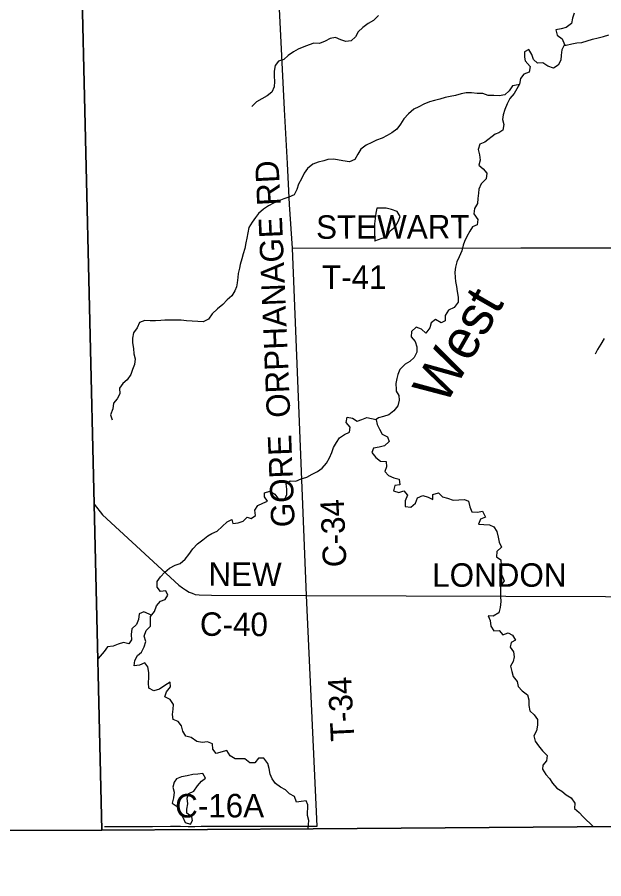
# Model space of a CAD drawing. Extents: x 1857828 to 2277390, y 930619 to 1324581.
# Drawn here: x 2012440 to 2019935, y 1116164 to 1127167 of the extents above; entities that cross this region are included whole.
import ezdxf

# ---------------------------------------------------------------- set-up
doc = ezdxf.new("R2010")
doc.units = 0
for name, color, linetype in [('GM_X_Adjacent_County', 7, 'Continuous'), ('GM_X_County', 7, 'Continuous'), ('GM_X_County_Road', 7, 'Continuous'), ('GM_X_County_Road_Text', 7, 'Continuous'), ('GM_X_Major_River', 7, 'Continuous'), ('GM_X_Major_River_Text', 7, 'Continuous'), ('GM_X_Minor_Lake', 7, 'Continuous'), ('GM_X_Minor_River', 7, 'Continuous'), ('GM_X_Township', 7, 'Continuous'), ('GM_X_Township_Road', 7, 'Continuous'), ('GM_X_Township_Road_Text', 7, 'Continuous')]:
    doc.layers.add(name, color=color, linetype=linetype)

msp = doc.modelspace()

# ---------------------------------------------------------------- linework, layer by layer
at = {"layer": 'GM_X_Adjacent_County'}
for points in [[(2012647, 1160718), (2012707, 1156038), (2012755, 1152350), (2012777, 1149904), (2012943, 1143096), (2013016, 1137995), (2013087, 1135030), (2013201, 1130286), (2013424, 1120950), (2013523, 1116786), (2010804, 1116774), (2007584, 1116766), (2002726, 1116787), (1997008, 1116752)], [(1997008, 1116752), (2002726, 1116787), (2007584, 1116766), (2010804, 1116774), (2013523, 1116786), (2016220, 1116802), (2020156, 1116833), (2021874, 1116815), (2022479, 1116818), (2023245, 1116823), (2024866, 1116799), (2027656, 1116790), (2029223, 1116749), (2030425, 1116718), (2031808, 1116643), (2035129, 1116512), (2037471, 1116420), (2040306, 1116370), (2045570, 1116279), (2050782, 1116223), (2056317, 1116164)]]:
    msp.add_lwpolyline(points, dxfattribs=at)
at = {"layer": 'GM_X_County'}
msp.add_lwpolyline([(2027656, 1116790), (2024866, 1116799), (2023245, 1116823), (2022479, 1116818), (2021874, 1116815), (2020156, 1116833), (2016220, 1116802), (2013523, 1116786), (2013424, 1120950), (2013201, 1130286), (2013087, 1135030), (2013016, 1137995), (2012943, 1143096), (2012777, 1149904), (2012755, 1152350), (2012707, 1156038), (2012647, 1160718)], dxfattribs=at)
at = {"layer": 'GM_X_County_Road'}
for points in [[(2016138, 1119781), (2015957, 1124216), (2015920, 1124776), (2015892, 1125298), (2015855, 1125987), (2015631, 1130537)], [(2013424, 1120950), (2013529, 1120813), (2014506, 1119913), (2014552, 1119881), (2014592, 1119852), (2014638, 1119824), (2014677, 1119810), (2014713, 1119796), (2014763, 1119788), (2014922, 1119787), (2016138, 1119781), (2022503, 1119760), (2028645, 1119685)], [(2013555, 1116830), (2013723, 1116832), (2013953, 1116833), (2014068, 1116833), (2014167, 1116833), (2014397, 1116834), (2014528, 1116834), (2014626, 1116833), (2014709, 1116833), (2014791, 1116834), (2014987, 1116834), (2015349, 1116836), (2015431, 1116837), (2015611, 1116837), (2015726, 1116837), (2015907, 1116837), (2015973, 1116837), (2016054, 1116837), (2016169, 1116836), (2016234, 1116836), (2016273, 1116837)]]:
    msp.add_lwpolyline(points, dxfattribs=at)
at = {"layer": 'GM_X_Major_River'}
for points in [[(2019558, 1127219), (2019536, 1127155), (2019522, 1127085), (2019456, 1127034), (2019391, 1127018), (2019321, 1127004), (2019339, 1126938), (2019405, 1126892), (2019434, 1126820), (2019397, 1126751), (2019391, 1126683), (2019387, 1126617), (2019351, 1126553), (2019291, 1126518), (2019222, 1126543), (2019158, 1126583), (2019086, 1126579), (2019036, 1126627), (2019017, 1126691), (2018975, 1126753), (2018921, 1126725), (2018921, 1126659), (2018931, 1126609), (2018993, 1126537), (2018981, 1126466), (2018913, 1126440), (2018871, 1126386), (2018857, 1126314), (2018824, 1126253), (2018788, 1126191), (2018736, 1126129), (2018700, 1126061), (2018672, 1125988), (2018651, 1125922), (2018639, 1125860), (2018658, 1125796), (2018647, 1125726), (2018595, 1125691), (2018545, 1125675), (2018416, 1125571), (2018352, 1125545), (2018330, 1125477), (2018348, 1125410), (2018356, 1125340), (2018338, 1125276), (2018392, 1125230)], [(2018392, 1125230), (2018440, 1125175), (2018430, 1125103), (2018370, 1125041), (2018340, 1124971), (2018334, 1124921), (2018324, 1124852), (2018322, 1124790), (2018283, 1124726), (2018275, 1124654), (2018326, 1124583), (2018318, 1124517), (2018259, 1124489), (2018223, 1124435), (2018187, 1124368), (2018155, 1124304), (2018137, 1124254), (2018123, 1124182), (2018088, 1124108), (2018056, 1124045), (2018040, 1123977), (2018030, 1123911), (2018034, 1123841), (2018042, 1123790), (2018054, 1123728), (2018060, 1123662), (2018076, 1123592), (2018076, 1123529), (2018024, 1123459), (2017952, 1123425), (2017909, 1123359), (2017909, 1123290), (2017855, 1123262), (2017783, 1123305), (2017731, 1123266), (2017710, 1123198), (2017662, 1123134), (2017606, 1123184), (2017538, 1123208), (2017479, 1123154), (2017475, 1123086), (2017525, 1123026), (2017548, 1122959), (2017548, 1122889), (2017513, 1122823), (2017455, 1122771), (2017395, 1122734), (2017328, 1122668), (2017304, 1122604), (2017292, 1122552), (2017278, 1122488), (2017284, 1122411), (2017284, 1122393), (2017318, 1122337), (2017320, 1122277), (2017302, 1122204), (2017252, 1122138), (2017188, 1122088), (2017119, 1122066), (2017057, 1122050)], [(2015640, 1120986), (2015601, 1121042), (2015601, 1121094), (2015668, 1121112), (2015732, 1121076), (2015780, 1121014), (2015853, 1121004), (2015887, 1121072), (2015887, 1121139), (2015875, 1121207), (2015927, 1121247), (2015998, 1121241), (2016070, 1121273), (2016140, 1121291), (2016207, 1121331), (2016275, 1121367), (2016337, 1121406), (2016390, 1121470), (2016432, 1121540), (2016462, 1121608), (2016482, 1121671), (2016518, 1121735), (2016560, 1121795), (2016623, 1121837), (2016685, 1121869), (2016693, 1121931), (2016645, 1121990), (2016655, 1122060), (2016723, 1122048), (2016784, 1122006), (2016844, 1122028), (2016908, 1122056), (2017025, 1122028)], [(2017057, 1122050), (2017025, 1122029)], [(2016157, 1116804), (2016164, 1116906), (2016150, 1116972), (2016154, 1117108), (2016132, 1117160), (2016067, 1117150), (2016007, 1117142), (2015981, 1117215), (2015921, 1117247), (2015866, 1117301), (2015802, 1117335), (2015742, 1117381), (2015697, 1117441), (2015671, 1117500), (2015661, 1117572), (2015641, 1117638), (2015589, 1117704), (2015521, 1117704), (2015476, 1117644), (2015412, 1117646), (2015350, 1117694), (2015285, 1117696), (2015223, 1117694), (2015161, 1117734), (2015117, 1117801), (2014984, 1117764), (2014938, 1117817), (2014936, 1117889), (2014871, 1117911), (2014803, 1117905), (2014735, 1117917), (2014662, 1117967), (2014594, 1117983), (2014554, 1118049), (2014540, 1118118), (2014495, 1118172), (2014431, 1118196), (2014425, 1118262), (2014431, 1118330), (2014437, 1118391), (2014393, 1118455), (2014327, 1118487), (2014349, 1118551), (2014399, 1118613), (2014393, 1118674), (2014325, 1118633), (2014258, 1118587), (2014186, 1118565), (2014122, 1118599), (2014116, 1118668), (2014120, 1118734), (2014120, 1118800), (2014110, 1118872), (2014069, 1118922), (2014003, 1118890), (2013933, 1118884), (2013943, 1118953), (2013975, 1119017), (2014027, 1119059), (2014061, 1119127), (2014082, 1119193), (2014061, 1119262), (2014086, 1119334), (2014144, 1119388), (2014142, 1119450), (2014142, 1119515), (2014192, 1119579), (2014220, 1119651), (2014269, 1119711), (2014331, 1119731), (2014365, 1119784), (2014337, 1119840), (2014269, 1119834), (2014226, 1119890), (2014226, 1119960), (2014269, 1120022), (2014325, 1120081), (2014385, 1120131), (2014456, 1120171), (2014524, 1120191), (2014588, 1120247), (2014634, 1120307), (2014683, 1120376), (2014745, 1120442), (2014811, 1120492), (2014876, 1120542), (2014926, 1120574), (2014994, 1120603), (2015059, 1120661), (2015121, 1120721), (2015183, 1120753), (2015197, 1120703), (2015262, 1120709), (2015328, 1120731), (2015380, 1120783), (2015431, 1120763), (2015483, 1120805), (2015477, 1120872), (2015515, 1120930), (2015577, 1120962), (2015640, 1120986)]]:
    msp.add_lwpolyline(points, dxfattribs=at)
at = {"layer": 'GM_X_Minor_Lake'}
for points in [[(2017035, 1124728), (2017023, 1124664), (2017013, 1124596), (2017007, 1124527), (2017007, 1124477), (2017005, 1124405), (2017008, 1124310)], [(2017035, 1124728), (2017023, 1124664), (2017013, 1124596), (2017007, 1124527), (2017007, 1124477), (2017005, 1124405), (2017008, 1124309)], [(2017008, 1124310), (2017104, 1124345), (2017168, 1124363), (2017206, 1124437), (2017270, 1124489), (2017309, 1124558), (2017331, 1124620), (2017294, 1124684), (2017224, 1124712), (2017156, 1124730), (2017087, 1124730), (2017035, 1124728)], [(2017008, 1124310), (2017104, 1124345), (2017168, 1124363), (2017206, 1124437), (2017270, 1124489), (2017309, 1124558), (2017331, 1124620), (2017294, 1124684), (2017224, 1124712), (2017156, 1124730), (2017087, 1124730), (2017035, 1124728)], [(2014679, 1116907), (2014673, 1116956), (2014609, 1117002), (2014607, 1117052), (2014619, 1117120), (2014611, 1117192), (2014631, 1117251), (2014697, 1117283), (2014743, 1117351), (2014795, 1117409), (2014846, 1117450), (2014813, 1117510), (2014749, 1117500), (2014685, 1117494), (2014612, 1117480), (2014540, 1117467), (2014476, 1117441)], [(2014680, 1116907), (2014673, 1116956), (2014609, 1117002), (2014607, 1117052), (2014619, 1117120), (2014611, 1117192), (2014631, 1117251), (2014697, 1117283), (2014743, 1117351), (2014795, 1117409), (2014846, 1117450), (2014813, 1117510), (2014749, 1117500), (2014685, 1117494), (2014612, 1117480), (2014540, 1117467), (2014476, 1117441)], [(2014476, 1117441), (2014444, 1117399), (2014430, 1117333), (2014444, 1117269), (2014436, 1117198), (2014418, 1117130), (2014482, 1117088), (2014510, 1117016), (2014558, 1116950), (2014585, 1116881), (2014655, 1116859), (2014679, 1116907)], [(2014476, 1117441), (2014444, 1117399), (2014430, 1117333), (2014444, 1117269), (2014436, 1117198), (2014418, 1117130), (2014482, 1117088), (2014510, 1117016), (2014558, 1116950), (2014585, 1116881), (2014655, 1116859), (2014680, 1116907)]]:
    msp.add_lwpolyline(points, dxfattribs=at)
at = {"layer": 'GM_X_Minor_River'}
for points in [[(2017056, 1127187), (2016993, 1127127), (2016925, 1127085), (2016857, 1127035), (2016797, 1126980), (2016764, 1126916), (2016708, 1126866), (2016640, 1126858), (2016573, 1126878), (2016505, 1126908), (2016437, 1126896), (2016374, 1126860), (2016302, 1126833), (2016232, 1126835), (2016171, 1126815), (2016103, 1126789), (2016031, 1126757), (2015970, 1126725), (2015904, 1126678), (2015846, 1126628), (2015778, 1126606), (2015735, 1126552), (2015725, 1126480), (2015725, 1126415), (2015729, 1126347), (2015725, 1126279), (2015693, 1126209), (2015635, 1126162), (2015565, 1126126), (2015498, 1126086), (2015436, 1126026)], [(2019430, 1126812), (2019452, 1126812), (2019525, 1126826), (2019589, 1126840), (2019655, 1126846), (2019792, 1126886), (2019864, 1126904), (2019933, 1126919), (2019999, 1126943)], [(2018853, 1126307), (2018841, 1126305), (2018769, 1126291), (2018725, 1126225), (2018669, 1126175), (2018596, 1126163), (2018528, 1126167), (2018456, 1126169), (2018389, 1126193), (2018317, 1126193), (2018244, 1126203), (2018176, 1126200), (2018112, 1126190), (2018041, 1126168), (2017973, 1126154), (2017909, 1126142), (2017840, 1126122), (2017772, 1126104), (2017706, 1126086), (2017637, 1126057), (2017573, 1126021), (2017509, 1125991), (2017440, 1125935), (2017382, 1125871), (2017338, 1125802), (2017292, 1125736), (2017225, 1125690), (2017165, 1125658), (2017101, 1125623), (2017031, 1125597), (2016970, 1125567), (2016898, 1125531), (2016832, 1125481), (2016793, 1125420), (2016753, 1125352), (2016684, 1125319)], [(2016685, 1125319), (2016600, 1125332), (2016532, 1125344), (2016482, 1125354), (2016409, 1125352), (2016359, 1125334), (2016287, 1125318), (2016219, 1125291), (2016150, 1125235), (2016108, 1125175), (2016072, 1125103), (2016034, 1125036), (2016012, 1124968), (2015980, 1124900), (2015911, 1124870), (2015847, 1124848), (2015781, 1124821), (2015716, 1124791), (2015652, 1124759), (2015588, 1124715), (2015525, 1124661), (2015483, 1124608), (2015441, 1124548), (2015401, 1124482), (2015385, 1124414), (2015373, 1124347), (2015359, 1124287), (2015347, 1124213), (2015329, 1124144), (2015309, 1124080), (2015290, 1124010), (2015280, 1123960), (2015264, 1123893), (2015258, 1123841), (2015250, 1123775), (2015240, 1123725), (2015222, 1123673), (2015184, 1123608), (2015122, 1123558), (2015066, 1123498), (2014997, 1123442), (2014929, 1123379), (2014885, 1123311), (2014818, 1123277), (2014746, 1123283), (2014674, 1123285), (2014605, 1123291), (2014535, 1123297), (2014326, 1123296), (2014274, 1123294), (2014205, 1123290), (2014139, 1123290), (2014069, 1123294), (2014002, 1123268), (2013974, 1123202), (2013924, 1123136), (2013912, 1123067), (2013914, 1123007), (2013926, 1122935), (2013928, 1122867), (2013946, 1122804), (2013940, 1122732), (2013914, 1122666), (2013892, 1122602)], [(2019939, 1123062), (2019895, 1122990), (2019856, 1122925), (2019826, 1122863)], [(2013892, 1122602), (2013844, 1122537), (2013790, 1122489), (2013745, 1122429), (2013753, 1122357), (2013717, 1122292), (2013671, 1122236), (2013663, 1122164), (2013631, 1122091), (2013651, 1122025)], [(2017025, 1122028), (2017026, 1122024), (2017039, 1121966), (2017071, 1121906), (2017105, 1121841), (2017171, 1121807), (2017191, 1121747), (2017135, 1121693), (2017065, 1121675), (2016992, 1121665), (2016970, 1121610), (2017023, 1121544), (2017083, 1121498), (2017155, 1121492), (2017157, 1121426), (2017137, 1121366), (2017186, 1121313), (2017252, 1121285), (2017322, 1121269), (2017328, 1121197), (2017264, 1121185), (2017250, 1121119), (2017316, 1121099), (2017379, 1121119), (2017425, 1121065), (2017397, 1120992), (2017397, 1120920), (2017469, 1120910), (2017528, 1120962), (2017556, 1121031), (2017622, 1121057), (2017690, 1121037), (2017751, 1121007), (2017751, 1121073), (2017823, 1121093), (2017873, 1121043), (2017938, 1121025), (2018010, 1121001), (2018155, 1121009), (2018205, 1120985), (2018225, 1120913), (2018247, 1120849), (2018320, 1120845), (2018386, 1120857), (2018422, 1120784), (2018358, 1120756), (2018334, 1120692), (2018402, 1120688), (2018475, 1120682), (2018529, 1120658), (2018567, 1120598), (2018585, 1120528), (2018597, 1120463), (2018626, 1120397), (2018567, 1120343), (2018565, 1120277), (2018620, 1120237), (2018622, 1120168), (2018602, 1120100), (2018638, 1120032), (2018662, 1119968), (2018616, 1119901), (2018616, 1119767), (2018620, 1119703), (2018612, 1119630), (2018592, 1119562), (2018523, 1119518), (2018459, 1119522), (2018485, 1119464), (2018493, 1119391), (2018532, 1119329), (2018600, 1119333), (2018646, 1119281), (2018711, 1119303), (2018769, 1119275), (2018805, 1119213), (2018753, 1119181), (2018737, 1119121), (2018781, 1119064), (2018791, 1119000), (2018777, 1118938), (2018743, 1118880), (2018761, 1118812), (2018779, 1118749), (2018827, 1118685), (2018840, 1118619), (2018890, 1118563), (2018958, 1118515), (2018976, 1118450), (2018976, 1118378), (2018988, 1118310), (2019045, 1118258), (2019087, 1118198), (2019087, 1118125), (2019073, 1118053), (2019041, 1117989), (2019059, 1117921), (2019101, 1117860), (2019150, 1117796), (2019212, 1117738), (2019202, 1117670)], [(2014153, 1119529), (2014127, 1119543), (2014057, 1119571), (2013998, 1119546), (2013990, 1119474), (2013964, 1119410), (2013906, 1119354), (2013896, 1119285), (2013900, 1119217), (2013864, 1119163), (2013797, 1119181), (2013731, 1119159), (2013665, 1119133), (2013594, 1119127), (2013550, 1119066), (2013475, 1118976)], [(2019202, 1117670), (2019156, 1117616), (2019152, 1117565), (2019196, 1117495), (2019240, 1117445), (2019280, 1117383), (2019335, 1117321), (2019399, 1117283), (2019455, 1117234), (2019520, 1117198), (2019564, 1117130), (2019560, 1117062), (2019622, 1117008), (2019673, 1116956), (2019797, 1116833)]]:
    msp.add_lwpolyline(points, dxfattribs=at)
at = {"layer": 'GM_X_Township'}
msp.add_lwpolyline([(2027656, 1116790), (2024866, 1116799), (2023245, 1116823), (2022479, 1116818), (2021874, 1116815), (2020156, 1116833), (2016220, 1116802), (2013523, 1116786), (2013424, 1120950), (2013201, 1130286), (2013087, 1135030), (2013016, 1137995), (2012943, 1143096), (2014989, 1143103), (2021395, 1143072), (2026094, 1143049), (2032060, 1143020)], dxfattribs=at)
at = {"layer": 'GM_X_Township_Road'}
for points in [[(2015957, 1124216), (2018875, 1124220), (2020394, 1124223), (2022479, 1124230)], [(2016273, 1116837), (2016138, 1119781)]]:
    msp.add_lwpolyline(points, dxfattribs=at)

# ---------------------------------------------------------------- texts
at = {"layer": 'GM_X_County_Road_Text'}
for s, rotation, p in [('RD', 92.9612, (2015807, 1124767)), ('ORPHANAGE', 92.4036, (2015930, 1122058)), ('GORE', 92.2702, (2015987, 1120659)), ('C-34', 92.4002, (2016648, 1120149)), ('NEW', 359.6986, (2014882, 1119906)), ('LONDON', 0, (2017742, 1119893)), ('C-40', 359.6571, (2014773, 1119267)), ('C-16A', 0.1277, (2014458, 1116946))]:
    msp.add_text(s, height=300, rotation=rotation, dxfattribs=at).set_placement(p)
at = {"layer": 'GM_X_Major_River_Text'}
msp.add_text('West', height=500.2, rotation=60.148, dxfattribs=at).set_placement((2017907, 1122196))
at = {"layer": 'GM_X_Township_Road_Text'}
for s, rotation, p in [('STEWART', 0.1457, (2016259, 1124337)), ('T-41', 0, (2016334, 1123698)), ('T-34', 92.8269, (2016748, 1117926))]:
    msp.add_text(s, height=300, rotation=rotation, dxfattribs=at).set_placement(p)

doc.saveas('drawing.dxf')
